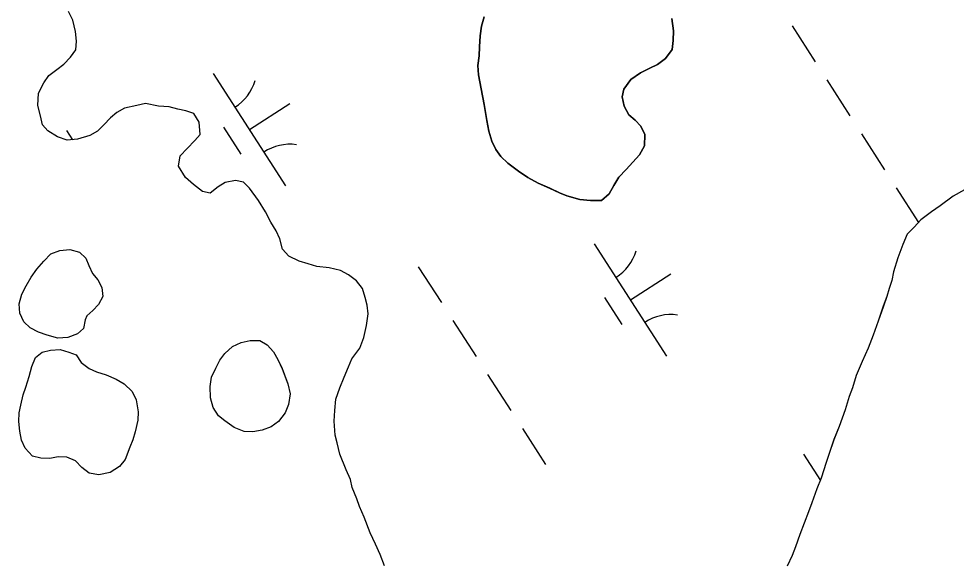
# Model space of a CAD drawing. Extents: x 3937982 to 3958556, y 219448 to 241894.
# Drawn here: x 3944854.5 to 3945205.3, y 232047.2 to 232249.4 of the extents above; entities that cross this region are included whole.
import ezdxf

# ---------------------------------------------------------------- set-up
doc = ezdxf.new("R2010")
doc.units = 0
doc.layers.add('V-TOPO-SHOR', color=7, linetype='Continuous')
doc.layers.add('V-WETL-SWMP', color=7, linetype='Continuous')

msp = doc.modelspace()

# ---------------------------------------------------------------- linework, layer by layer
at = {"layer": 'V-TOPO-SHOR'}
for points in [[(3944977.918, 232119.246), (3944979.198, 232122.207), (3944982.104, 232126.164), (3944983.699, 232130.108), (3944984.635, 232134.702), (3944985.247, 232138.964), (3944984.887, 232142.234), (3944984.203, 232145.173), (3944983.187, 232148.438), (3944980.867, 232151.36), (3944977.897, 232153.621), (3944974.934, 232155.229), (3944970.668, 232156.169), (3944966.078, 232156.775), (3944962.795, 232157.725), (3944959.512, 232158.674), (3944955.564, 232160.599), (3944953.245, 232163.194), (3944952.223, 232167.111), (3944950.884, 232170.044), (3944948.887, 232173.298), (3944946.882, 232177.208), (3944944.222, 232181.437), (3944940.9, 232185.986), (3944938.588, 232188.255), (3944935.635, 232188.88), (3944931.713, 232188.185), (3944929.11, 232186.522), (3944926.187, 232184.2), (3944923.234, 232184.825), (3944919.935, 232187.411), (3944916.961, 232190), (3944914.299, 232194.229), (3944914.915, 232198.163), (3944917.508, 232200.809), (3944920.422, 232203.787), (3944922.364, 232206.097), (3944921.991, 232210.676), (3944919.994, 232213.931), (3944917.037, 232214.883), (3944914.083, 232215.508), (3944910.801, 232216.456), (3944906.868, 232216.745), (3944901.949, 232217.676), (3944898.683, 232216.988), (3944894.109, 232215.96), (3944891.179, 232214.293), (3944888.907, 232212.307), (3944886.315, 232209.661), (3944884.048, 232207.346), (3944881.117, 232205.679), (3944876.548, 232204.324), (3944872.622, 232203.957), (3944869.007, 232205.229), (3944865.384, 232207.484), (3944863.398, 232209.757), (3944862.709, 232213.023), (3944861.687, 232216.941), (3944861.968, 232221.529), (3944863.891, 232225.475), (3944865.831, 232228.115), (3944868.753, 232230.436), (3944871.352, 232232.426), (3944873.945, 232235.072), (3944875.882, 232237.71), (3944876.175, 232240.989), (3944875.812, 232244.585), (3944874.786, 232248.831), (3944873.117, 232252.087)], [(3945098.881, 232249.464), (3945099.581, 232244.886), (3945099.454, 232241.286), (3945098.997, 232237.841), (3945096.577, 232234.544), (3945093.488, 232232.221), (3945090.719, 232230.882), (3945087.135, 232229.211), (3945083.56, 232226.718), (3945080.977, 232223.091), (3945080.352, 232220.138), (3945081.043, 232216.708), (3945082.876, 232213.451), (3945085.188, 232211.512), (3945087.338, 232209.241), (3945088.841, 232206.146), (3945088.723, 232201.888), (3945086.791, 232198.431), (3945084.362, 232195.787), (3945081.774, 232192.98), (3945079.017, 232190.168), (3945077.25, 232187.04), (3945075.48, 232183.911), (3945072.56, 232181.427), (3945068.468, 232181.386), (3945064.534, 232181.836), (3945059.61, 232183.096), (3945056.817, 232184.214), (3945053.198, 232185.978), (3945048.922, 232187.899), (3945044.971, 232189.988), (3945041.508, 232192.408), (3945037.551, 232195.314), (3945034.905, 232197.907), (3945033.078, 232200.506), (3945031.573, 232203.603), (3945030.391, 232207.355), (3945029.695, 232211.276), (3945028.653, 232217.322), (3945027.61, 232223.206), (3945026.576, 232228.433), (3945026.377, 232231.869), (3945026.832, 232235.476), (3945026.961, 232238.914), (3945027.248, 232243.008), (3945027.7, 232246.615), (3945028.649, 232250.062)], [(3945208.385, 232185.42), (3945204.154, 232183.086), (3945199.28, 232179.434), (3945196.028, 232177.11), (3945192.13, 232174.124), (3945189.537, 232171.48), (3945186.945, 232168.834), (3945185.347, 232164.889), (3945183.434, 232159.958), (3945181.849, 232154.705), (3945181.229, 232151.424), (3945180.276, 232148.468), (3945179.324, 232145.511), (3945178.05, 232141.898), (3945176.144, 232136.314), (3945174.233, 232131.054), (3945172.318, 232126.125), (3945170.075, 232121.191), (3945167.837, 232115.93), (3945166.573, 232111.334), (3945165.297, 232108.047), (3945163.71, 232103.12), (3945161.482, 232096.877), (3945159.567, 232091.948), (3945157.66, 232086.363), (3945156.708, 232083.406), (3945154.803, 232077.495), (3945153.206, 232073.548), (3945151.295, 232068.291), (3945150.019, 232065.004), (3945148.426, 232060.732), (3945146.83, 232056.46), (3945145.241, 232051.86), (3945143.965, 232048.573), (3945142.04, 232044.625)], [(3944879.36, 232136.748), (3944878.737, 232133.467), (3944876.468, 232131.48), (3944872.88, 232130.135), (3944869.116, 232129.932), (3944865.175, 232131.038), (3944861.89, 232132.152), (3944858.765, 232133.756), (3944856.451, 232136.025), (3944854.943, 232139.283), (3944854.745, 232142.72), (3944855.691, 232146.33), (3944857.297, 232149.456), (3944859.228, 232152.751), (3944861.325, 232155.716), (3944863.914, 232158.69), (3944866.504, 232161.5), (3944869.931, 232162.68), (3944873.693, 232163.044), (3944877.303, 232162.1), (3944879.618, 232159.831), (3944880.791, 232157.06), (3944882.131, 232154.127), (3944884.119, 232151.692), (3944885.62, 232148.923), (3944885.983, 232145.491), (3944884.375, 232142.527), (3944882.272, 232140.215), (3944880.001, 232138.226), (3944879.36, 232136.748)], [(3944955.23, 232112.796), (3944956.086, 232109.04), (3944955.472, 232105.106), (3944954.194, 232101.983), (3944951.771, 232098.686), (3944949.008, 232096.693), (3944945.584, 232095.511), (3944942.151, 232094.821), (3944938.877, 232094.952), (3944935.096, 232096.552), (3944931.635, 232098.972), (3944929.323, 232100.914), (3944927.328, 232104.002), (3944926.308, 232107.594), (3944926.101, 232111.848), (3944926.722, 232115.293), (3944928.323, 232118.746), (3944929.767, 232121.707), (3944931.707, 232124.181), (3944934.461, 232126.829), (3944937.721, 232128.335), (3944941.152, 232129.025), (3944944.752, 232129.062), (3944947.552, 232127.452), (3944949.868, 232124.857), (3944951.535, 232121.926), (3944953.045, 232118.504), (3944955.23, 232112.796)], [(3944877.883, 232120.853), (3944880.853, 232118.592), (3944883.648, 232117.31), (3944887.261, 232116.202), (3944891.043, 232114.603), (3944894.007, 232112.831), (3944896.983, 232109.917), (3944898.488, 232106.82), (3944899.186, 232102.409), (3944899.055, 232099.298), (3944898.117, 232094.868), (3944897.165, 232091.911), (3944896.049, 232089.117), (3944894.294, 232084.516), (3944892.192, 232081.876), (3944888.776, 232079.713), (3944884.529, 232078.853), (3944880.922, 232079.469), (3944878.119, 232081.568), (3944875.8, 232084.001), (3944872.513, 232085.441), (3944869.238, 232085.572), (3944866.134, 232084.886), (3944862.859, 232085.015), (3944859.742, 232085.804), (3944856.93, 232088.72), (3944855.588, 232091.819), (3944854.9, 232095.085), (3944854.536, 232098.682), (3944854.667, 232101.958), (3944855.292, 232104.912), (3944856.236, 232108.684), (3944857.188, 232111.641), (3944858.458, 232115.584), (3944859.402, 232119.356), (3944860.842, 232122.645), (3944863.277, 232124.636), (3944866.377, 232125.486), (3944869.978, 232125.684), (3944873.261, 232124.736), (3944876.054, 232123.618), (3944877.883, 232120.853)], [(3944991.441, 232044.737), (3944989.759, 232048.977), (3944988.084, 232052.888), (3944986.077, 232057.124), (3944983.726, 232062.993), (3944982.048, 232066.905), (3944981.037, 232069.842), (3944979.357, 232074.081), (3944978.671, 232077.02), (3944976.998, 232080.606), (3944974.649, 232086.473), (3944973.623, 232090.721), (3944972.939, 232093.66), (3944972.558, 232098.895), (3944972.845, 232102.825), (3944973.129, 232107.084), (3944974.723, 232111.357), (3944976.32, 232115.301), (3944977.918, 232119.246)]]:
    msp.add_lwpolyline(points, dxfattribs=at)
at = {"layer": 'V-WETL-SWMP'}
for p, q in [((3945143.878, 232246.677), (3945152.538, 232233.224)), ((3944927.31, 232228.933), (3944954.372, 232186.89)), ((3945156.868, 232226.497), (3945165.528, 232213.043)), ((3944940.841, 232207.911), (3944955.977, 232217.654)), ((3944931.106, 232208.781), (3944937.601, 232198.69)), ((3944872.444, 232207.536), (3944874.627, 232204.144)), ((3945169.858, 232206.316), (3945178.518, 232192.862)), ((3945182.848, 232186.135), (3945191.194, 232173.169)), ((3945069.876, 232165.243), (3945096.938, 232123.2)), ((3945004.011, 232156.648), (3945012.671, 232143.194)), ((3945083.407, 232144.221), (3945098.542, 232153.964)), ((3945073.672, 232145.09), (3945080.167, 232135)), ((3945017.001, 232136.467), (3945025.661, 232123.013)), ((3945029.991, 232116.286), (3945038.65, 232102.833)), ((3945042.98, 232096.106), (3945051.64, 232082.652)), ((3945148.139, 232086.547), (3945154.48, 232076.696))]:
    msp.add_line(p, q, dxfattribs=at)
for points in [[(3944873.944, 232235.072), (3944875.882, 232237.711), (3944876.176, 232240.988), (3944875.812, 232244.585), (3944874.787, 232248.831), (3944873.117, 232252.088)], [(3945028.649, 232250.062), (3945027.701, 232246.615), (3945027.247, 232243.009), (3945026.961, 232238.914), (3945026.832, 232235.475), (3945026.377, 232231.869), (3945026.576, 232228.433), (3945027.611, 232223.206), (3945028.653, 232217.323), (3945029.696, 232211.277), (3945030.391, 232207.355), (3945031.574, 232203.602), (3945033.079, 232200.507), (3945034.906, 232197.907), (3945037.551, 232195.314), (3945041.509, 232192.408), (3945044.972, 232189.988), (3945048.921, 232187.899), (3945053.197, 232185.978), (3945056.816, 232184.214), (3945059.61, 232183.097), (3945064.534, 232181.837), (3945068.467, 232181.386), (3945072.559, 232181.427), (3945075.48, 232183.912), (3945077.249, 232187.04), (3945079.018, 232190.168), (3945081.773, 232192.979), (3945084.363, 232195.788), (3945086.792, 232198.432), (3945088.722, 232201.889), (3945088.842, 232206.146), (3945087.338, 232209.241), (3945085.187, 232211.511), (3945082.875, 232213.452), (3945081.042, 232216.708), (3945080.352, 232220.138), (3945080.977, 232223.091), (3945083.559, 232226.719), (3945087.135, 232229.21), (3945090.72, 232230.883), (3945093.489, 232232.221), (3945096.576, 232234.544), (3945098.998, 232237.842), (3945099.454, 232241.285), (3945099.581, 232244.887), (3945098.88, 232249.464)], [(3944991.44, 232044.738), (3944989.76, 232048.977), (3944988.083, 232052.889), (3944986.076, 232057.124), (3944983.725, 232062.994), (3944982.048, 232066.905), (3944981.037, 232069.842), (3944979.357, 232074.081), (3944978.672, 232077.02), (3944976.999, 232080.605), (3944974.648, 232086.474), (3944973.623, 232090.72), (3944972.938, 232093.659), (3944972.558, 232098.894), (3944972.845, 232102.825), (3944973.13, 232107.084), (3944974.723, 232111.356), (3944976.32, 232115.301), (3944977.917, 232119.246), (3944979.197, 232122.206), (3944982.103, 232126.164), (3944983.7, 232130.108), (3944984.636, 232134.701), (3944985.248, 232138.964), (3944984.887, 232142.234), (3944984.203, 232145.174), (3944983.187, 232148.437), (3944980.866, 232151.36), (3944977.897, 232153.622), (3944974.934, 232155.229), (3944970.668, 232156.168), (3944966.079, 232156.776), (3944962.795, 232157.725), (3944959.512, 232158.674), (3944955.564, 232160.598), (3944953.246, 232163.194), (3944952.224, 232167.112), (3944950.884, 232170.045), (3944948.887, 232173.299), (3944946.883, 232177.207), (3944944.221, 232181.437), (3944940.901, 232185.986), (3944938.587, 232188.255), (3944935.634, 232188.88), (3944931.712, 232188.185), (3944929.11, 232186.522), (3944926.187, 232184.2), (3944923.234, 232184.825), (3944919.934, 232187.411), (3944916.961, 232190), (3944914.299, 232194.229), (3944914.914, 232198.164), (3944917.507, 232200.81), (3944920.423, 232203.786), (3944922.364, 232206.097), (3944921.99, 232210.677), (3944919.993, 232213.93), (3944917.037, 232214.883), (3944914.084, 232215.507), (3944910.8, 232216.456), (3944906.869, 232216.744), (3944901.949, 232217.676), (3944898.682, 232216.988), (3944894.109, 232215.96), (3944891.179, 232214.293), (3944888.907, 232212.306), (3944886.315, 232209.661), (3944884.047, 232207.346), (3944881.117, 232205.679), (3944876.547, 232204.324), (3944872.622, 232203.956), (3944869.008, 232205.229), (3944865.384, 232207.484), (3944863.397, 232209.756), (3944862.709, 232213.023), (3944861.687, 232216.941), (3944861.968, 232221.528), (3944863.892, 232225.476), (3944865.83, 232228.115), (3944868.753, 232230.436), (3944871.352, 232232.427), (3944873.944, 232235.072)], [(3945208.385, 232185.42), (3945204.153, 232183.086), (3945199.279, 232179.435), (3945196.028, 232177.11), (3945192.13, 232174.124), (3945189.537, 232171.479), (3945186.945, 232168.834), (3945185.348, 232164.889), (3945183.434, 232159.958), (3945181.85, 232154.704), (3945181.228, 232151.424), (3945180.276, 232148.468), (3945179.324, 232145.512), (3945178.051, 232141.898), (3945176.143, 232136.313), (3945174.232, 232131.055), (3945172.318, 232126.125), (3945170.076, 232121.191), (3945167.837, 232115.93), (3945166.574, 232111.334), (3945165.298, 232108.047), (3945163.711, 232103.12), (3945161.482, 232096.877), (3945159.568, 232091.947), (3945157.66, 232086.362), (3945156.708, 232083.406), (3945154.803, 232077.494), (3945153.206, 232073.549), (3945151.295, 232068.291), (3945150.019, 232065.004), (3945148.425, 232060.732), (3945146.831, 232056.46), (3945145.241, 232051.86), (3945143.965, 232048.574), (3945142.04, 232044.625)]]:
    msp.add_lwpolyline(points, dxfattribs=at)
for points in [[(3944879.36, 232136.747), (3944878.738, 232133.467), (3944876.467, 232131.48), (3944872.879, 232130.134), (3944869.116, 232129.932), (3944865.176, 232131.038), (3944861.891, 232132.151), (3944858.764, 232133.756), (3944856.45, 232136.024), (3944854.943, 232139.283), (3944854.745, 232142.719), (3944855.691, 232146.33), (3944857.296, 232149.456), (3944859.227, 232152.75), (3944861.325, 232155.717), (3944863.914, 232158.69), (3944866.505, 232161.499), (3944869.93, 232162.68), (3944873.692, 232163.045), (3944877.303, 232162.099), (3944879.617, 232159.831), (3944880.791, 232157.06), (3944882.13, 232154.127), (3944884.119, 232151.692), (3944885.621, 232148.924), (3944885.983, 232145.49), (3944884.376, 232142.528), (3944882.271, 232140.215), (3944880, 232138.227)], [(3944955.23, 232112.797), (3944956.086, 232109.041), (3944955.471, 232105.106), (3944954.193, 232101.983), (3944951.771, 232098.685), (3944949.009, 232096.692), (3944945.583, 232095.512), (3944942.152, 232094.822), (3944938.877, 232094.953), (3944935.096, 232096.551), (3944931.634, 232098.972), (3944929.322, 232100.913), (3944927.327, 232104.003), (3944926.308, 232107.594), (3944926.101, 232111.848), (3944926.721, 232115.292), (3944928.323, 232118.746), (3944929.767, 232121.707), (3944931.706, 232124.182), (3944934.462, 232126.829), (3944937.721, 232128.335), (3944941.151, 232129.024), (3944944.752, 232129.061), (3944947.551, 232127.452), (3944949.869, 232124.857), (3944951.536, 232121.927), (3944953.044, 232118.505)], [(3944877.884, 232120.854), (3944880.853, 232118.592), (3944883.649, 232117.311), (3944887.261, 232116.202), (3944891.043, 232114.603), (3944894.007, 232112.832), (3944896.983, 232109.916), (3944898.488, 232106.821), (3944899.187, 232102.408), (3944899.055, 232099.297), (3944898.118, 232094.868), (3944897.165, 232091.911), (3944896.048, 232089.117), (3944894.294, 232084.516), (3944892.192, 232081.876), (3944888.777, 232079.713), (3944884.529, 232078.852), (3944880.922, 232079.47), (3944878.118, 232081.569), (3944875.801, 232084.001), (3944872.513, 232085.441), (3944869.238, 232085.572), (3944866.134, 232084.886), (3944862.859, 232085.016), (3944859.741, 232085.803), (3944856.929, 232088.721), (3944855.588, 232091.818), (3944854.9, 232095.085), (3944854.536, 232098.682), (3944854.667, 232101.958), (3944855.291, 232104.911), (3944856.235, 232108.685), (3944857.188, 232111.641), (3944858.457, 232115.583), (3944859.401, 232119.357), (3944860.841, 232122.646), (3944863.277, 232124.635), (3944866.378, 232125.485), (3944869.977, 232125.685), (3944873.261, 232124.736), (3944876.055, 232123.618)]]:
    msp.add_lwpolyline(points, close=True, dxfattribs=at)
for centre, start, end in [((3944926.091, 232231.266), 301.99668, 343.54034), ((3944955.991, 232184.814), 81.99668, 123.54034), ((3945068.656, 232167.576), 301.99668, 343.54034), ((3945098.556, 232121.124), 81.99668, 123.54034)]:
    msp.add_arc(centre, 17.623, start, end, dxfattribs=at)

doc.saveas('drawing.dxf')
